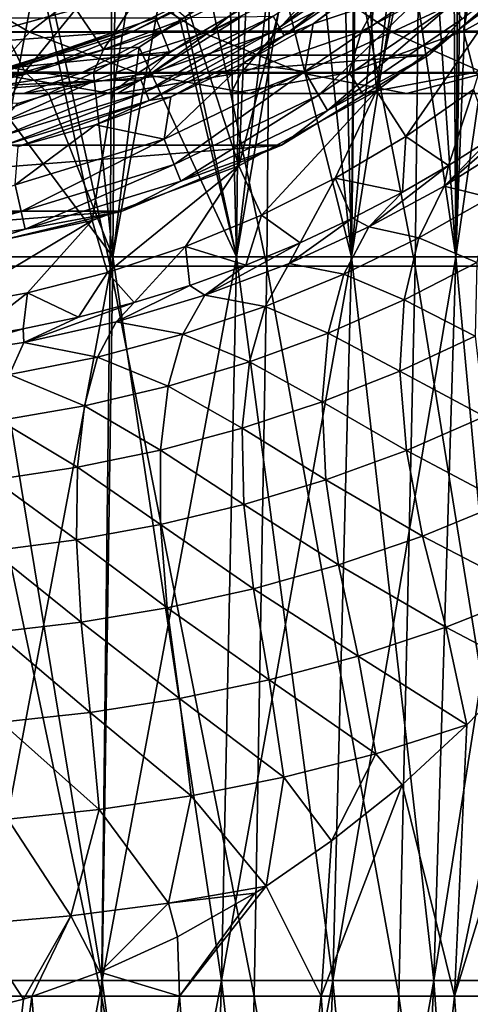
# Model space of a CAD drawing. Header units: metres. Extents: x -62 to 150, y -92 to 92.
# Tile 288 of 656: x 3 to 8, y -22 to -10. Entities that reach past the tile are written whole.
import ezdxf

# ---------------------------------------------------------------- set-up
doc = ezdxf.new("R2010")
doc.units = ezdxf.units.M
doc.layers.add('solid_500615', color=7, linetype='CONTINUOUS')

msp = doc.modelspace()

# ---------------------------------------------------------------- linework, layer by layer
at = {"layer": 'solid_500615'}
for points in [[(7.029237, -10.935655, -33), (7.685661, -5.58396, -33), (8.464969, -4.311583, -33)], [(8.513721, -9.823772, -33), (7.029237, -10.935655, -33), (8.464969, -4.311583, -33)], [(1.979728, -4.365465, 15.037526), (1.954266, -13.0164, 14.844123), (3.875094, -13.0164, 14.462047)], [(3.925582, -4.365465, 14.650472), (1.979728, -4.365465, 15.037526), (3.875094, -13.0164, 14.462047)], [(2.375165, -12.904985, 11.429919), (2.414513, -4.328099, 11.619276), (3.974182, -4.328099, 11.182278)], [(3.909416, -12.904985, 11.000042), (2.375165, -12.904985, 11.429919), (3.974182, -4.328099, 11.182278)], [(3.925582, -4.365465, 14.650472), (3.875094, -13.0164, 14.462047), (5.729618, -13.0164, 13.83252)], [(3.909416, -12.904985, 11.000042), (3.974182, -4.328099, 11.182278), (5.45982, -4.328099, 10.536974)], [(5.370842, -12.904985, 10.365254), (3.909416, -12.904985, 11.000042), (5.45982, -4.328099, 10.536974)], [(5.804268, -4.365465, 14.012744), (3.925582, -4.365465, 14.650472), (5.729618, -13.0164, 13.83252)], [(5.370842, -12.904985, 10.365254), (5.45982, -4.328099, 10.536974), (6.843751, -4.328099, 9.695387)], [(6.73222, -12.904985, 9.537383), (5.370842, -12.904985, 10.365254), (6.843751, -4.328099, 9.695387)], [(5.804268, -4.365465, 14.012744), (5.729618, -13.0164, 13.83252), (7.486106, -13.0164, 12.966316)], [(7.583642, -4.365465, 13.135254), (5.804268, -4.365465, 14.012744), (7.486106, -13.0164, 12.966316)], [(6.73222, -12.904985, 9.537383), (6.843751, -4.328099, 9.695387), (8.100197, -4.328099, 8.673193)], [(7.968189, -12.904985, 8.531847), (6.73222, -12.904985, 9.537383), (8.100197, -4.328099, 8.673193)], [(7.583642, -4.365465, 13.135254), (7.486106, -13.0164, 12.966316), (9.114505, -13.0164, 11.878254)], [(9.233257, -4.365465, 12.033015), (7.583642, -4.365465, 13.135254), (9.114505, -13.0164, 11.878254)], [(7.968189, -12.904985, 8.531847), (8.100197, -4.328099, 8.673193), (9.20575, -4.328099, 7.489434)], [(9.055726, -12.904985, 7.36738), (7.968189, -12.904985, 8.531847), (9.20575, -4.328099, 7.489434)], [(7.029237, -10.935655, -33), (6.716378, -6.718312, -33), (7.685661, -5.58396, -33)], [(8.232767, -5.933137, -8.517517), (7.968189, -12.904985, -8.531847), (9.055726, -12.904985, -7.36738)], [(8.232767, -5.933137, -8.517517), (8.004934, -6.368982, -8.722467), (7.968189, -12.904985, -8.531847)], [(8.004934, -6.368982, -8.722467), (7.926643, -6.508896, -8.790502), (7.968189, -12.904985, -8.531847)], [(7.926643, -6.508896, -8.790502), (7.577429, -7.088422, -9.079824), (7.968189, -12.904985, -8.531847)], [(5.398914, -11.825717, -33), (5.583709, -7.685316, -33), (6.716378, -6.718312, -33)], [(7.029237, -10.935655, -33), (5.398914, -11.825717, -33), (6.716378, -6.718312, -33)], [(7.577429, -7.088422, -9.079824), (7.188189, -7.660273, -9.377085), (7.968189, -12.904985, -8.531847)], [(5.398914, -11.825717, -33), (4.314019, -8.463727, -33), (5.583709, -7.685316, -33)], [(7.188189, -7.660273, -9.377085), (6.73222, -12.904985, -9.537383), (7.968189, -12.904985, -8.531847)], [(7.188189, -7.660273, -9.377085), (6.765408, -8.20432, -9.672761), (6.73222, -12.904985, -9.537383)], [(6.765408, -8.20432, -9.672761), (6.625408, -8.36939, -9.764862), (6.73222, -12.904985, -9.537383)], [(6.625408, -8.36939, -9.764862), (6.301474, -8.728101, -9.967481), (6.73222, -12.904985, -9.537383)], [(3.662042, -12.473087, -33), (2.935662, -9.035037, -33), (4.314019, -8.463727, -33)], [(5.398914, -11.825717, -33), (3.662042, -12.473087, -33), (4.314019, -8.463727, -33)], [(6.301474, -8.728101, -9.967481), (5.805433, -9.222121, -10.250984), (6.73222, -12.904985, -9.537383)], [(1.85152, -12.867187, -33), (1.484739, -9.383017, -33), (2.935662, -9.035037, -33)], [(3.662042, -12.473087, -33), (1.85152, -12.867187, -33), (2.935662, -9.035037, -33)], [(5.881285, -10.186685, -47.876362), (5.804564, -10.053801, -47.968102), (7.238173, -9.076382, -47.968102)], [(7.333843, -9.196348, -47.876362), (5.881285, -10.186685, -47.876362), (7.238173, -9.076382, -47.968102)], [(7.708153, -9.665718, -43.939133), (6.27854, -10.142908, -47.566944), (7.788436, -9.035425, -47.566944)], [(7.403275, -9.283413, -47.736504), (7.788436, -9.035425, -47.566944), (6.27854, -10.142908, -47.566944)], [(-7.641639, -10.516775, -33), (7.641639, -10.516775, -33), (9.192809, -9.191846, -33)], [(0.853143, -9.210565, -33), (-7.641639, -10.516775, -33), (9.192809, -9.191846, -33)], [(5.936965, -10.283126, -47.736504), (5.881285, -10.186685, -47.876362), (7.333843, -9.196348, -47.876362)], [(7.403275, -9.283413, -47.736504), (5.936965, -10.283126, -47.736504), (7.333843, -9.196348, -47.876362)], [(8.042414, -10.084867, -36.644981), (9.192809, -9.191846, -33), (7.641639, -10.516775, -33)], [(5.805433, -9.222121, -10.250984), (5.294379, -9.666995, -10.511724), (5.370842, -12.904985, -10.365254)], [(5.805433, -9.222121, -10.250984), (5.370842, -12.904985, -10.365254), (6.73222, -12.904985, -9.537383)], [(7.403275, -9.283413, -47.736504), (6.27854, -10.142908, -47.566944), (5.936965, -10.283126, -47.736504)], [(-5.495594, -9.526605, -35), (-4.017183, -10.238569, -35), (5.501223, -9.526605, -35)], [(-4.017183, -10.238569, -35), (4.022812, -10.238569, -35), (5.501223, -9.526605, -35)], [(1.718284, -9.531213, -75.424759), (2.923958, -10.243814, -74.560532), (1.129573, -10.243814, -71.806664)], [(1.718284, -9.531213, -75.424759), (3.831373, -9.531213, -78.112122), (2.923958, -10.243814, -74.560532)], [(3.831373, -9.531213, -78.112122), (4.95561, -10.243814, -77.144325), (2.923958, -10.243814, -74.560532)], [(3.831373, -9.531213, -78.112122), (6.174571, -9.531213, -80.601395), (4.95561, -10.243814, -77.144325)], [(5.521331, -9.515565, -53), (5.501223, -9.526605, -35), (4.022812, -10.238569, -35)], [(4.039941, -10.23238, -53), (5.521331, -9.515565, -53), (4.022812, -10.238569, -35)], [(4.154174, -10.23238, -55.569813), (5.521331, -9.515565, -53), (4.039941, -10.23238, -53)], [(4.154174, -10.23238, -55.569813), (5.62972, -9.515565, -55.438374), (5.521331, -9.515565, -53)], [(4.154174, -10.23238, -55.569813), (4.495969, -10.23238, -58.119354), (5.62972, -9.515565, -55.438374)], [(4.495969, -10.23238, -58.119354), (5.954033, -9.515565, -57.85751), (5.62972, -9.515565, -55.438374)], [(4.495969, -10.23238, -58.119354), (5.062632, -10.23238, -60.628513), (5.954033, -9.515565, -57.85751)], [(6.174571, -9.531213, -80.601395), (7.208504, -10.243814, -79.537659), (4.95561, -10.243814, -77.144325)], [(5.062632, -10.23238, -60.628513), (6.491713, -9.515565, -60.238331), (5.954033, -9.515565, -57.85751)], [(5.062632, -10.23238, -60.628513), (5.849691, -10.23238, -63.077496), (6.491713, -9.515565, -60.238331)], [(5.849691, -10.23238, -63.077496), (7.238516, -9.515565, -62.562054), (6.491713, -9.515565, -60.238331)], [(5.849691, -10.23238, -63.077496), (6.85094, -10.23238, -65.446983), (7.238516, -9.515565, -62.562054)], [(6.174571, -9.531213, -80.601395), (8.729394, -9.531213, -82.87294), (7.208504, -10.243814, -79.537659)], [(6.85094, -10.23238, -65.446983), (8.188552, -9.515565, -64.810349), (7.238516, -9.515565, -62.562054)], [(6.85094, -10.23238, -65.446983), (8.058478, -10.23238, -67.718292), (8.188552, -9.515565, -64.810349)], [(8.729394, -9.531213, -82.87294), (9.664867, -10.243814, -81.721664), (7.208504, -10.243814, -79.537659)], [(8.058478, -10.23238, -67.718292), (9.334329, -9.515565, -66.965485), (8.188552, -9.515565, -64.810349)], [(8.058478, -10.23238, -67.718292), (9.462783, -10.23238, -69.873497), (9.334329, -9.515565, -66.965485)], [(2.617814, -10.202133, -11.618444), (3.469007, -9.97052, -11.355367), (2.67287, -9.664084, -11.855499)], [(3.799451, -10.44737, -11.124557), (4.300339, -9.67158, -11.03021), (3.469007, -9.97052, -11.355367)], [(3.799451, -10.44737, -11.124557), (4.70649, -10.104527, -10.775408), (4.300339, -9.67158, -11.03021)], [(4.300339, -9.67158, -11.03021), (4.70649, -10.104527, -10.775408), (4.762663, -10.065687, -10.751819)], [(5.294379, -9.666995, -10.511724), (4.762663, -10.065687, -10.751819), (5.370842, -12.904985, -10.365254)], [(7.708153, -9.665718, -43.939133), (6.181459, -10.7066, -43.939133), (6.27854, -10.142908, -47.566944)], [(6.343279, -10.986881, -40.296143), (6.181459, -10.7066, -43.939133), (7.708153, -9.665718, -43.939133)], [(6.343279, -10.986881, -40.296143), (7.708153, -9.665718, -43.939133), (7.909939, -9.91875, -40.296143)], [(7.375792, -11.476956, -30.20178), (7.029237, -10.935655, -33), (8.513721, -9.823772, -33)], [(7.375792, -11.476956, -30.20178), (8.513721, -9.823772, -33), (8.175756, -10.921532, -30.20178)], [(2.868006, -10.712522, -11.407866), (3.469007, -9.97052, -11.355367), (2.617814, -10.202133, -11.618444)], [(2.868006, -10.712522, -11.407866), (3.799451, -10.44737, -11.124557), (3.469007, -9.97052, -11.355367)], [(6.343279, -10.986881, -40.296143), (7.909939, -9.91875, -40.296143), (6.449515, -11.170887, -36.644981)], [(7.909939, -9.91875, -40.296143), (8.042414, -10.084867, -36.644981), (6.449515, -11.170887, -36.644981)], [(4.41865, -10.073506, -35), (2.70034, -10.663403, -35), (-4.41865, -10.073506, -35)], [(4.41865, -10.073506, -35), (2.70057, -10.663191, -48), (2.70034, -10.663403, -35)], [(4.577696, -10.476713, -48), (2.70057, -10.663191, -48), (4.418994, -10.073207, -48)], [(4.41865, -10.073506, -35), (4.418994, -10.073207, -48), (2.70057, -10.663191, -48)], [(3.799451, -10.44737, -11.124557), (4.218966, -10.418558, -10.966427), (4.70649, -10.104527, -10.775408)], [(4.70649, -10.104527, -10.775408), (4.218966, -10.418558, -10.966427), (5.370842, -12.904985, -10.365254)], [(5.804564, -10.053801, -47.968102), (4.241291, -10.806633, -47.968102), (5.428008, -10.062597, -48)], [(4.297349, -10.949469, -47.876362), (4.241291, -10.806633, -47.968102), (5.804564, -10.053801, -47.968102)], [(4.241291, -10.806633, -47.968102), (4.577696, -10.476713, -48), (5.428008, -10.062597, -48)], [(5.881285, -10.186685, -47.876362), (4.297349, -10.949469, -47.876362), (5.804564, -10.053801, -47.968102)], [(5.428008, -10.062597, -48), (4.577696, -10.476713, -48), (4.418994, -10.073207, -48)], [(4.762663, -10.065687, -10.751819), (4.70649, -10.104527, -10.775408), (5.370842, -12.904985, -10.365254)], [(6.181459, -10.7066, -43.939133), (5.453839, -10.60916, -47.566944), (6.27854, -10.142908, -47.566944)], [(5.936965, -10.283126, -47.736504), (6.27854, -10.142908, -47.566944), (5.453839, -10.60916, -47.566944)], [(6.449515, -11.170887, -36.644981), (8.042414, -10.084867, -36.644981), (7.641639, -10.516775, -33)], [(-4.017183, -10.238569, -35), (-2.444916, -10.724207, -35), (4.022812, -10.238569, -35)], [(-2.444916, -10.724207, -35), (2.450545, -10.724207, -35), (4.022812, -10.238569, -35)], [(1.129573, -10.243814, -71.806664), (2.923958, -10.243814, -74.560532), (2.484437, -10.727129, -71.007233)], [(1.920211, -10.900369, -11.616845), (2.868006, -10.712522, -11.407866), (2.617814, -10.202133, -11.618444)], [(4.039941, -10.23238, -53), (4.022812, -10.238569, -35), (2.450545, -10.724207, -35)], [(2.468189, -10.720164, -53), (4.039941, -10.23238, -53), (2.450545, -10.724207, -35)], [(2.588621, -10.720164, -55.70927), (4.039941, -10.23238, -53), (2.468189, -10.720164, -53)], [(2.923958, -10.243814, -74.560532), (4.202546, -10.727129, -73.644035), (2.484437, -10.727129, -71.007233)], [(2.588621, -10.720164, -55.70927), (4.154174, -10.23238, -55.569813), (4.039941, -10.23238, -53)], [(2.588621, -10.720164, -55.70927), (2.948964, -10.720164, -58.397171), (4.154174, -10.23238, -55.569813)], [(2.923958, -10.243814, -74.560532), (4.95561, -10.243814, -77.144325), (4.202546, -10.727129, -73.644035)], [(2.948964, -10.720164, -58.397171), (4.495969, -10.23238, -58.119354), (4.154174, -10.23238, -55.569813)], [(2.948964, -10.720164, -58.397171), (3.546379, -10.720164, -61.042496), (4.495969, -10.23238, -58.119354)], [(3.546379, -10.720164, -61.042496), (5.062632, -10.23238, -60.628513), (4.495969, -10.23238, -58.119354)], [(3.546379, -10.720164, -61.042496), (4.37615, -10.720164, -63.624378), (5.062632, -10.23238, -60.628513)], [(4.95561, -10.243814, -77.144325), (6.147837, -10.727129, -76.117996), (4.202546, -10.727129, -73.644035)], [(4.338034, -11.05313, -47.736504), (4.297349, -10.949469, -47.876362), (5.881285, -10.186685, -47.876362)], [(5.936965, -10.283126, -47.736504), (4.338034, -11.05313, -47.736504), (5.881285, -10.186685, -47.876362)], [(4.37615, -10.720164, -63.624378), (5.849691, -10.23238, -63.077496), (5.062632, -10.23238, -60.628513)], [(4.37615, -10.720164, -63.624378), (5.431734, -10.720164, -66.122459), (5.849691, -10.23238, -63.077496)], [(4.95561, -10.243814, -77.144325), (7.208504, -10.243814, -79.537659), (6.147837, -10.727129, -76.117996)], [(5.431734, -10.720164, -66.122459), (6.85094, -10.23238, -65.446983), (5.849691, -10.23238, -63.077496)], [(5.431734, -10.720164, -66.122459), (6.704803, -10.720164, -68.517021), (6.85094, -10.23238, -65.446983)], [(7.208504, -10.243814, -79.537659), (8.304965, -10.727129, -78.409599), (6.147837, -10.727129, -76.117996)], [(6.704803, -10.720164, -68.517021), (8.058478, -10.23238, -67.718292), (6.85094, -10.23238, -65.446983)], [(6.704803, -10.720164, -68.517021), (8.185317, -10.720164, -70.789185), (8.058478, -10.23238, -67.718292)], [(7.208504, -10.243814, -79.537659), (9.664867, -10.243814, -81.721664), (8.304965, -10.727129, -78.409599)], [(8.185317, -10.720164, -70.789185), (9.462783, -10.23238, -69.873497), (8.058478, -10.23238, -67.718292)], [(5.936965, -10.283126, -47.736504), (4.593232, -11.009127, -47.566944), (4.338034, -11.05313, -47.736504)], [(5.936965, -10.283126, -47.736504), (5.453839, -10.60916, -47.566944), (4.593232, -11.009127, -47.566944)], [(4.577696, -10.476713, -48), (3.691979, -10.820781, -48), (2.70057, -10.663191, -48)], [(2.868006, -10.712522, -11.407866), (3.67976, -10.720847, -11.150118), (3.799451, -10.44737, -11.124557)], [(4.218966, -10.418558, -10.966427), (3.67976, -10.720847, -11.150118), (3.909416, -12.904985, -11.000042)], [(3.799451, -10.44737, -11.124557), (3.67976, -10.720847, -11.150118), (4.218966, -10.418558, -10.966427)], [(4.241291, -10.806633, -47.968102), (3.691979, -10.820781, -48), (4.577696, -10.476713, -48)], [(4.218966, -10.418558, -10.966427), (3.909416, -12.904985, -11.000042), (5.370842, -12.904985, -10.365254)], [(-7.641639, -10.516775, -33), (-5.902261, -11.582747, -33), (7.641639, -10.516775, -33)], [(-5.902261, -11.582747, -33), (5.902261, -11.582747, -33), (7.641639, -10.516775, -33)], [(4.516681, -11.508315, -43.939133), (4.593232, -11.009127, -47.566944), (5.453839, -10.60916, -47.566944)], [(6.181459, -10.7066, -43.939133), (4.516681, -11.508315, -43.939133), (5.453839, -10.60916, -47.566944)], [(6.449515, -11.170887, -36.644981), (7.641639, -10.516775, -33), (5.902261, -11.582747, -33)], [(3.691979, -10.820781, -48), (0.908453, -10.962267, -48), (2.70057, -10.663191, -48)], [(1.347646, -10.967999, -58.684738), (2.948964, -10.720164, -58.397171), (2.588621, -10.720164, -55.70927)], [(1.347646, -10.967999, -58.684738), (1.976892, -10.967999, -61.471012), (2.948964, -10.720164, -58.397171)], [(1.920211, -10.900369, -11.616845), (2.613672, -11.174446, -11.433698), (2.868006, -10.712522, -11.407866)], [(1.976892, -10.967999, -61.471012), (3.546379, -10.720164, -61.042496), (2.948964, -10.720164, -58.397171)], [(1.976892, -10.967999, -61.471012), (2.850875, -10.967999, -64.19046), (3.546379, -10.720164, -61.042496)], [(2.484437, -10.727129, -71.007233), (3.886239, -10.970339, -70.180099), (2.476725, -10.970339, -67.528893)], [(2.484437, -10.727129, -71.007233), (4.202546, -10.727129, -73.644035), (3.886239, -10.970339, -70.180099)], [(2.868006, -10.712522, -11.407866), (2.613672, -11.174446, -11.433698), (3.14556, -10.970389, -11.305084)], [(2.850875, -10.967999, -64.19046), (4.37615, -10.720164, -63.624378), (3.546379, -10.720164, -61.042496)], [(2.850875, -10.967999, -64.19046), (3.962702, -10.967999, -66.82164), (4.37615, -10.720164, -63.624378)], [(2.868006, -10.712522, -11.407866), (3.14556, -10.970389, -11.305084), (3.67976, -10.720847, -11.150118)], [(3.67976, -10.720847, -11.150118), (3.14556, -10.970389, -11.305084), (3.909416, -12.904985, -11.000042)], [(4.202546, -10.727129, -73.644035), (5.52543, -10.970339, -72.695793), (3.886239, -10.970339, -70.180099)], [(3.962702, -10.967999, -66.82164), (5.431734, -10.720164, -66.122459), (4.37615, -10.720164, -63.624378)], [(3.962702, -10.967999, -66.82164), (5.303603, -10.967999, -69.343796), (5.431734, -10.720164, -66.122459)], [(4.202546, -10.727129, -73.644035), (6.147837, -10.727129, -76.117996), (5.52543, -10.970339, -72.695793)], [(4.63492, -11.809584, -40.296143), (4.516681, -11.508315, -43.939133), (6.181459, -10.7066, -43.939133)], [(4.63492, -11.809584, -40.296143), (6.181459, -10.7066, -43.939133), (6.343279, -10.986881, -40.296143)], [(5.303603, -10.967999, -69.343796), (6.704803, -10.720164, -68.517021), (5.431734, -10.720164, -66.122459)], [(5.303603, -10.967999, -69.343796), (6.863, -10.967999, -71.737022), (6.704803, -10.720164, -68.517021)], [(6.147837, -10.727129, -76.117996), (7.381368, -10.970339, -75.056122), (5.52543, -10.970339, -72.695793)], [(6.147837, -10.727129, -76.117996), (8.304965, -10.727129, -78.409599), (7.381368, -10.970339, -75.056122)], [(6.863, -10.967999, -71.737022), (8.185317, -10.720164, -70.789185), (6.704803, -10.720164, -68.517021)], [(6.863, -10.967999, -71.737022), (8.628592, -10.967999, -73.982452), (8.185317, -10.720164, -70.789185)], [(8.304965, -10.727129, -78.409599), (9.439412, -10.970339, -77.242462), (7.381368, -10.970339, -75.056122)], [(3.691979, -10.820781, -48), (2.78476, -11.088981, -48), (0.908453, -10.962267, -48)], [(4.241291, -10.806633, -47.968102), (2.583274, -11.318064, -47.968102), (3.691979, -10.820781, -48)], [(2.617418, -11.467658, -47.876362), (2.583274, -11.318064, -47.968102), (4.241291, -10.806633, -47.968102)], [(2.583274, -11.318064, -47.968102), (2.78476, -11.088981, -48), (3.691979, -10.820781, -48)], [(4.297349, -10.949469, -47.876362), (2.617418, -11.467658, -47.876362), (4.241291, -10.806633, -47.968102)], [(2.642198, -11.576226, -47.736504), (2.617418, -11.467658, -47.876362), (4.297349, -10.949469, -47.876362)], [(4.338034, -11.05313, -47.736504), (2.642198, -11.576226, -47.736504), (4.297349, -10.949469, -47.876362)], [(5.667376, -12.409822, -30.20178), (5.398914, -11.825717, -33), (7.029237, -10.935655, -33)], [(5.667376, -12.409822, -30.20178), (7.029237, -10.935655, -33), (6.538242, -11.973897, -30.20178)], [(6.538242, -11.973897, -30.20178), (7.029237, -10.935655, -33), (7.375792, -11.476956, -30.20178)], [(7.375792, -11.476956, -30.20178), (8.175756, -10.921532, -30.20178), (7.880147, -11.82256, -19.174484)], [(8.175756, -10.921532, -30.20178), (8.378592, -11.506713, -18.670055), (7.880147, -11.82256, -19.174484)], [(1.308005, -10.970339, -64.763077), (2.850875, -10.967999, -64.19046), (1.976892, -10.967999, -61.471012)], [(1.308005, -10.970339, -64.763077), (2.476725, -10.970339, -67.528893), (2.850875, -10.967999, -64.19046)], [(2.476725, -10.970339, -67.528893), (3.962702, -10.967999, -66.82164), (2.850875, -10.967999, -64.19046)], [(2.476725, -10.970339, -67.528893), (3.886239, -10.970339, -70.180099), (3.962702, -10.967999, -66.82164)], [(3.14556, -10.970389, -11.305084), (2.613672, -11.174446, -11.433698), (3.909416, -12.904985, -11.000042)], [(4.338034, -11.05313, -47.736504), (2.789747, -11.598102, -47.566944), (2.642198, -11.576226, -47.736504)], [(4.338034, -11.05313, -47.736504), (3.70221, -11.339854, -47.566944), (2.789747, -11.598102, -47.566944)], [(4.516681, -11.508315, -43.939133), (3.70221, -11.339854, -47.566944), (4.593232, -11.009127, -47.566944)], [(4.338034, -11.05313, -47.736504), (4.593232, -11.009127, -47.566944), (3.70221, -11.339854, -47.566944)], [(3.886239, -10.970339, -70.180099), (5.303603, -10.967999, -69.343796), (3.962702, -10.967999, -66.82164)], [(3.886239, -10.970339, -70.180099), (5.52543, -10.970339, -72.695793), (5.303603, -10.967999, -69.343796)], [(4.63492, -11.809584, -40.296143), (6.343279, -10.986881, -40.296143), (4.712544, -12.007368, -36.644981)], [(6.343279, -10.986881, -40.296143), (6.449515, -11.170887, -36.644981), (4.712544, -12.007368, -36.644981)], [(5.52543, -10.970339, -72.695793), (6.863, -10.967999, -71.737022), (5.303603, -10.967999, -69.343796)], [(5.52543, -10.970339, -72.695793), (7.381368, -10.970339, -75.056122), (6.863, -10.967999, -71.737022)], [(7.381368, -10.970339, -75.056122), (8.628592, -10.967999, -73.982452), (6.863, -10.967999, -71.737022)], [(7.381368, -10.970339, -75.056122), (9.439412, -10.970339, -77.242462), (8.628592, -10.967999, -73.982452)], [(2.613672, -11.174446, -11.433698), (2.375165, -12.904985, -11.429919), (3.909416, -12.904985, -11.000042)], [(4.712544, -12.007368, -36.644981), (6.449515, -11.170887, -36.644981), (5.902261, -11.582747, -33)], [(7.82792, -12.067605, -17.741436), (8.378592, -11.506713, -18.670055), (8.83938, -11.189564, -18.166468)], [(8.661776, -11.543392, -16.848003), (7.82792, -12.067605, -17.741436), (8.83938, -11.189564, -18.166468)], [(2.751008, -12.052954, -43.939133), (2.789747, -11.598102, -47.566944), (3.70221, -11.339854, -47.566944)], [(4.516681, -11.508315, -43.939133), (2.751008, -12.052954, -43.939133), (3.70221, -11.339854, -47.566944)], [(2.823025, -12.368479, -40.296143), (2.751008, -12.052954, -43.939133), (4.516681, -11.508315, -43.939133)], [(2.823025, -12.368479, -40.296143), (4.516681, -11.508315, -43.939133), (4.63492, -11.809584, -40.296143)], [(6.538242, -11.973897, -30.20178), (7.375792, -11.476956, -30.20178), (7.336726, -12.137458, -19.671997)], [(7.375792, -11.476956, -30.20178), (7.880147, -11.82256, -19.174484), (7.336726, -12.137458, -19.671997)], [(7.82792, -12.067605, -17.741436), (7.880147, -11.82256, -19.174484), (8.378592, -11.506713, -18.670055)], [(8.371577, -12.201034, -15.82145), (7.82792, -12.067605, -17.741436), (8.661776, -11.543392, -16.848003)], [(-5.902261, -11.582747, -33), (-4.017509, -12.363493, -33), (5.902261, -11.582747, -33)], [(-4.017509, -12.363493, -33), (4.017509, -12.363493, -33), (5.902261, -11.582747, -33)], [(4.712544, -12.007368, -36.644981), (5.902261, -11.582747, -33), (4.017509, -12.363493, -33)], [(2.823025, -12.368479, -40.296143), (4.63492, -11.809584, -40.296143), (2.870304, -12.575624, -36.644981)], [(4.63492, -11.809584, -40.296143), (4.712544, -12.007368, -36.644981), (2.870304, -12.575624, -36.644981)], [(3.843588, -13.090059, -30.20178), (3.662042, -12.473087, -33), (5.398914, -11.825717, -33)], [(3.843588, -13.090059, -30.20178), (5.398914, -11.825717, -33), (4.76763, -12.782509, -30.20178)], [(4.76763, -12.782509, -30.20178), (5.398914, -11.825717, -33), (5.667376, -12.409822, -30.20178)], [(6.938779, -12.549044, -18.570963), (7.336726, -12.137458, -19.671997), (7.880147, -11.82256, -19.174484)], [(7.82792, -12.067605, -17.741436), (6.938779, -12.549044, -18.570963), (7.880147, -11.82256, -19.174484)], [(2.870304, -12.575624, -36.644981), (4.712544, -12.007368, -36.644981), (4.017509, -12.363493, -33)], [(5.667376, -12.409822, -30.20178), (6.538242, -11.973897, -30.20178), (6.126191, -12.736674, -20.631021)], [(6.538242, -11.973897, -30.20178), (6.745119, -12.447037, -20.167553), (6.126191, -12.736674, -20.631021)], [(6.538242, -11.973897, -30.20178), (7.336726, -12.137458, -19.671997), (6.745119, -12.447037, -20.167553)], [(0.948068, -12.651083, -40.296143), (2.751008, -12.052954, -43.939133), (2.823025, -12.368479, -40.296143)], [(7.529448, -12.678143, -16.687637), (6.938779, -12.549044, -18.570963), (7.82792, -12.067605, -17.741436)], [(8.371577, -12.201034, -15.82145), (7.529448, -12.678143, -16.687637), (7.82792, -12.067605, -17.741436)], [(6.938779, -12.549044, -18.570963), (6.745119, -12.447037, -20.167553), (7.336726, -12.137458, -19.671997)], [(8.214717, -12.973006, -14.845472), (7.529448, -12.678143, -16.687637), (8.371577, -12.201034, -15.82145)], [(-4.017509, -12.363493, -33), (-2.033803, -12.839773, -33), (4.017509, -12.363493, -33)], [(-2.033803, -12.839773, -33), (2.033803, -12.839773, -33), (4.017509, -12.363493, -33)], [(2.870304, -12.575624, -36.644981), (4.017509, -12.363493, -33), (2.033803, -12.839773, -33)], [(0.948068, -12.651083, -40.296143), (2.823025, -12.368479, -40.296143), (0.963946, -12.862961, -36.644981)], [(2.823025, -12.368479, -40.296143), (2.870304, -12.575624, -36.644981), (0.963946, -12.862961, -36.644981)], [(1.941556, -13.503821, -30.20178), (1.85152, -12.867187, -33), (3.662042, -12.473087, -33)], [(1.941556, -13.503821, -30.20178), (3.662042, -12.473087, -33), (2.899961, -13.330906, -30.20178)], [(2.899961, -13.330906, -30.20178), (3.662042, -12.473087, -33), (3.843588, -13.090059, -30.20178)], [(4.76763, -12.782509, -30.20178), (5.667376, -12.409822, -30.20178), (5.482451, -13.003119, -21.055479)], [(5.667376, -12.409822, -30.20178), (6.126191, -12.736674, -20.631021), (5.482451, -13.003119, -21.055479)], [(5.994308, -12.981759, -19.32482), (6.126191, -12.736674, -20.631021), (6.745119, -12.447037, -20.167553)], [(6.938779, -12.549044, -18.570963), (5.994308, -12.981759, -19.32482), (6.745119, -12.447037, -20.167553)], [(0.963946, -12.862961, -36.644981), (2.870304, -12.575624, -36.644981), (2.033803, -12.839773, -33)], [(6.641781, -13.110325, -17.488853), (5.994308, -12.981759, -19.32482), (6.938779, -12.549044, -18.570963)], [(7.529448, -12.678143, -16.687637), (6.641781, -13.110325, -17.488853), (6.938779, -12.549044, -18.570963)], [(7.354159, -13.413469, -15.686093), (6.641781, -13.110325, -17.488853), (7.529448, -12.678143, -16.687637)], [(8.214717, -12.973006, -14.845472), (7.354159, -13.413469, -15.686093), (7.529448, -12.678143, -16.687637)], [(3.843588, -13.090059, -30.20178), (4.76763, -12.782509, -30.20178), (4.161663, -13.445829, -21.767218)], [(4.76763, -12.782509, -30.20178), (4.821174, -13.241595, -21.439148), (4.161663, -13.445829, -21.767218)], [(4.76763, -12.782509, -30.20178), (5.482451, -13.003119, -21.055479), (4.821174, -13.241595, -21.439148)], [(4.996234, -13.358994, -19.989201), (5.482451, -13.003119, -21.055479), (6.126191, -12.736674, -20.631021)], [(5.994308, -12.981759, -19.32482), (4.996234, -13.358994, -19.989201), (6.126191, -12.736674, -20.631021)], [(2.296663, -21.47537, 11.052147), (2.375165, -12.904985, 11.429919), (3.909416, -12.904985, 11.000042)], [(3.780205, -21.47537, 10.636478), (2.296663, -21.47537, 11.052147), (3.909416, -12.904985, 11.000042)], [(2.375165, -12.904985, -11.429919), (2.296663, -21.47537, -11.052147), (3.780205, -21.47537, -10.636478)], [(3.909416, -12.904985, -11.000042), (2.375165, -12.904985, -11.429919), (3.780205, -21.47537, -10.636478)], [(3.780205, -21.47537, 10.636478), (3.909416, -12.904985, 11.000042), (5.370842, -12.904985, 10.365254)], [(5.19333, -21.47537, 10.022672), (3.780205, -21.47537, 10.636478), (5.370842, -12.904985, 10.365254)], [(3.909416, -12.904985, -11.000042), (3.780205, -21.47537, -10.636478), (5.19333, -21.47537, -10.022672)], [(5.370842, -12.904985, -10.365254), (3.909416, -12.904985, -11.000042), (5.19333, -21.47537, -10.022672)], [(5.19333, -21.47537, 10.022672), (5.370842, -12.904985, 10.365254), (6.73222, -12.904985, 9.537383)], [(6.509712, -21.47537, 9.222161), (5.19333, -21.47537, 10.022672), (6.73222, -12.904985, 9.537383)], [(5.370842, -12.904985, -10.365254), (5.19333, -21.47537, -10.022672), (6.509712, -21.47537, -9.222161)], [(6.73222, -12.904985, -9.537383), (5.370842, -12.904985, -10.365254), (6.509712, -21.47537, -9.222161)], [(6.509712, -21.47537, 9.222161), (6.73222, -12.904985, 9.537383), (7.968189, -12.904985, 8.531847)], [(7.704831, -21.47537, 8.24986), (6.509712, -21.47537, 9.222161), (7.968189, -12.904985, 8.531847)], [(6.73222, -12.904985, -9.537383), (6.509712, -21.47537, -9.222161), (7.704831, -21.47537, -8.24986)], [(7.968189, -12.904985, -8.531847), (6.73222, -12.904985, -9.537383), (7.704831, -21.47537, -8.24986)], [(7.704831, -21.47537, 8.24986), (7.968189, -12.904985, 8.531847), (9.055726, -12.904985, 7.36738)], [(8.756424, -21.47537, 7.123879), (7.704831, -21.47537, 8.24986), (9.055726, -12.904985, 7.36738)], [(7.968189, -12.904985, -8.531847), (7.704831, -21.47537, -8.24986), (8.756424, -21.47537, -7.123879)], [(9.055726, -12.904985, -7.36738), (7.968189, -12.904985, -8.531847), (8.756424, -21.47537, -7.123879)], [(1.954266, -13.0164, 14.844123), (1.903468, -21.660778, 14.458279), (3.774368, -21.660778, 14.086134)], [(3.875094, -13.0164, 14.462047), (1.954266, -13.0164, 14.844123), (3.774368, -21.660778, 14.086134)], [(3.875094, -13.0164, 14.462047), (3.774368, -21.660778, 14.086134), (5.580687, -21.660778, 13.472971)], [(5.729618, -13.0164, 13.83252), (3.875094, -13.0164, 14.462047), (5.580687, -21.660778, 13.472971)], [(4.996234, -13.358994, -19.989201), (4.821174, -13.241595, -21.439148), (5.482451, -13.003119, -21.055479)], [(5.710027, -13.493024, -18.214018), (4.996234, -13.358994, -19.989201), (5.994308, -12.981759, -19.32482)], [(5.729618, -13.0164, 13.83252), (5.580687, -21.660778, 13.472971), (7.291519, -21.660778, 12.629282)], [(6.641781, -13.110325, -17.488853), (5.710027, -13.493024, -18.214018), (5.994308, -12.981759, -19.32482)], [(7.486106, -13.0164, 12.966316), (5.729618, -13.0164, 13.83252), (7.291519, -21.660778, 12.629282)], [(7.486106, -13.0164, 12.966316), (7.291519, -21.660778, 12.629282), (8.877591, -21.660778, 11.569503)], [(8.193842, -13.84389, -13.941859), (7.354159, -13.413469, -15.686093), (8.214717, -12.973006, -14.845472)], [(9.114505, -13.0164, 11.878254), (7.486106, -13.0164, 12.966316), (8.877591, -21.660778, 11.569503)], [(2.899961, -13.330906, -30.20178), (3.843588, -13.090059, -30.20178), (3.500876, -13.618206, -22.043182)], [(3.843588, -13.090059, -30.20178), (4.161663, -13.445829, -21.767218), (3.500876, -13.618206, -22.043182)], [(6.456374, -13.806445, -16.460724), (5.710027, -13.493024, -18.214018), (6.641781, -13.110325, -17.488853)], [(7.354159, -13.413469, -15.686093), (6.456374, -13.806445, -16.460724), (6.641781, -13.110325, -17.488853)], [(3.947856, -13.673425, -20.548784), (4.161663, -13.445829, -21.767218), (4.821174, -13.241595, -21.439148)], [(4.996234, -13.358994, -19.989201), (3.947856, -13.673425, -20.548784), (4.821174, -13.241595, -21.439148)], [(1.941556, -13.503821, -30.20178), (2.899961, -13.330906, -30.20178), (2.207512, -13.865868, -22.443134)], [(2.899961, -13.330906, -30.20178), (2.847732, -13.757779, -22.269079), (2.207512, -13.865868, -22.443134)], [(2.899961, -13.330906, -30.20178), (3.500876, -13.618206, -22.043182), (2.847732, -13.757779, -22.269079)], [(4.737166, -13.82148, -18.85037), (3.947856, -13.673425, -20.548784), (4.996234, -13.358994, -19.989201)], [(5.710027, -13.493024, -18.214018), (4.737166, -13.82148, -18.85037), (4.996234, -13.358994, -19.989201)], [(7.305044, -14.258807, -14.759003), (6.456374, -13.806445, -16.460724), (7.354159, -13.413469, -15.686093)], [(8.193842, -13.84389, -13.941859), (7.305044, -14.258807, -14.759003), (7.354159, -13.413469, -15.686093)], [(2.855629, -13.917796, -20.987656), (3.500876, -13.618206, -22.043182), (4.161663, -13.445829, -21.767218)], [(3.947856, -13.673425, -20.548784), (2.855629, -13.917796, -20.987656), (4.161663, -13.445829, -21.767218)], [(5.524196, -14.148589, -17.158932), (4.737166, -13.82148, -18.85037), (5.710027, -13.493024, -18.214018)], [(6.456374, -13.806445, -16.460724), (5.524196, -14.148589, -17.158932), (5.710027, -13.493024, -18.214018)], [(2.855629, -13.917796, -20.987656), (2.847732, -13.757779, -22.269079), (3.500876, -13.618206, -22.043182)], [(1.728457, -14.085165, -21.290535), (2.207512, -13.865868, -22.443134), (2.847732, -13.757779, -22.269079)], [(2.855629, -13.917796, -20.987656), (1.728457, -14.085165, -21.290535), (2.847732, -13.757779, -22.269079)], [(3.72726, -14.090932, -19.384041), (2.855629, -13.917796, -20.987656), (3.947856, -13.673425, -20.548784)], [(4.737166, -13.82148, -18.85037), (3.72726, -14.090932, -19.384041), (3.947856, -13.673425, -20.548784)], [(4.561792, -14.4369, -17.768946), (3.72726, -14.090932, -19.384041), (4.737166, -13.82148, -18.85037)], [(5.524196, -14.148589, -17.158932), (4.561792, -14.4369, -17.768946), (4.737166, -13.82148, -18.85037)], [(6.385734, -14.623312, -15.509208), (5.524196, -14.148589, -17.158932), (6.456374, -13.806445, -16.460724)], [(7.305044, -14.258807, -14.759003), (6.385734, -14.623312, -15.509208), (6.456374, -13.806445, -16.460724)], [(8.307532, -14.796508, -13.13196), (7.305044, -14.258807, -14.759003), (8.193842, -13.84389, -13.941859)], [(2.686397, -14.297277, -19.800859), (1.728457, -14.085165, -21.290535), (2.855629, -13.917796, -20.987656)], [(3.72726, -14.090932, -19.384041), (2.686397, -14.297277, -19.800859), (2.855629, -13.917796, -20.987656)], [(3.573972, -14.668895, -18.278263), (2.686397, -14.297277, -19.800859), (3.72726, -14.090932, -19.384041)], [(4.561792, -14.4369, -17.768946), (3.573972, -14.668895, -18.278263), (3.72726, -14.090932, -19.384041)], [(5.440006, -14.935064, -16.182632), (4.561792, -14.4369, -17.768946), (5.524196, -14.148589, -17.158932)], [(6.385734, -14.623312, -15.509208), (5.440006, -14.935064, -16.182632), (5.524196, -14.148589, -17.158932)], [(3.573972, -14.668895, -18.278263), (2.566563, -14.843296, -18.674362), (2.686397, -14.297277, -19.800859)], [(7.381357, -15.197279, -13.92788), (6.385734, -14.623312, -15.509208), (7.305044, -14.258807, -14.759003)], [(8.307532, -14.796508, -13.13196), (7.381357, -15.197279, -13.92788), (7.305044, -14.258807, -14.759003)], [(4.473123, -15.192558, -16.768429), (3.573972, -14.668895, -18.278263), (4.561792, -14.4369, -17.768946)], [(5.440006, -14.935064, -16.182632), (4.473123, -15.192558, -16.768429), (4.561792, -14.4369, -17.768946)], [(3.490625, -15.395259, -17.25535), (2.566563, -14.843296, -18.674362), (3.573972, -14.668895, -18.278263)], [(4.473123, -15.192558, -16.768429), (3.490625, -15.395259, -17.25535), (3.573972, -14.668895, -18.278263)], [(6.429683, -15.544418, -14.656011), (5.440006, -14.935064, -16.182632), (6.385734, -14.623312, -15.509208)], [(7.381357, -15.197279, -13.92788), (6.429683, -15.544418, -14.656011), (6.385734, -14.623312, -15.509208)], [(8.544763, -15.81462, -12.440456), (7.381357, -15.197279, -13.92788), (8.307532, -14.796508, -13.13196)], [(3.490625, -15.395259, -17.25535), (2.498194, -15.544335, -17.632391), (2.566563, -14.843296, -18.674362)], [(5.45771, -15.836367, -15.307042), (4.473123, -15.192558, -16.768429), (5.440006, -14.935064, -16.182632)], [(6.429683, -15.544418, -14.656011), (5.45771, -15.836367, -15.307042), (5.440006, -14.935064, -16.182632)], [(4.471694, -16.072815, -15.870966), (3.490625, -15.395259, -17.25535), (4.473123, -15.192558, -16.768429)], [(5.45771, -15.836367, -15.307042), (4.471694, -16.072815, -15.870966), (4.473123, -15.192558, -16.768429)], [(7.573626, -16.21203, -13.216503), (6.429683, -15.544418, -14.656011), (7.381357, -15.197279, -13.92788)], [(8.544763, -15.81462, -12.440456), (7.573626, -16.21203, -13.216503), (7.381357, -15.197279, -13.92788)], [(3.47787, -16.25482, -16.337664), (2.498194, -15.544335, -17.632391), (3.490625, -15.395259, -17.25535)], [(4.471694, -16.072815, -15.870966), (3.47787, -16.25482, -16.337664), (3.490625, -15.395259, -17.25535)], [(3.47787, -16.25482, -16.337664), (2.481891, -16.385576, -16.697504), (2.498194, -15.544335, -17.632391)], [(6.580297, -16.552458, -13.924095), (5.45771, -15.836367, -15.307042), (6.429683, -15.544418, -14.656011)], [(7.573626, -16.21203, -13.216503), (6.580297, -16.552458, -13.924095), (6.429683, -15.544418, -14.656011)], [(5.570888, -16.834904, -14.554411), (4.471694, -16.072815, -15.870966), (5.45771, -15.836367, -15.307042)], [(6.580297, -16.552458, -13.924095), (5.570888, -16.834904, -14.554411), (5.45771, -15.836367, -15.307042)], [(8.869733, -16.889565, -11.904793), (7.573626, -16.21203, -13.216503), (8.544763, -15.81462, -12.440456)], [(4.552515, -17.059942, -15.098204), (3.47787, -16.25482, -16.337664), (4.471694, -16.072815, -15.870966)], [(5.570888, -16.834904, -14.554411), (4.552515, -17.059942, -15.098204), (4.471694, -16.072815, -15.870966)], [(7.850087, -17.2913, -12.65834), (6.580297, -16.552458, -13.924095), (7.573626, -16.21203, -13.216503)], [(8.869733, -16.889565, -11.904793), (7.850087, -17.2913, -12.65834), (7.573626, -16.21203, -13.216503)], [(3.532031, -17.229836, -15.546371), (2.481891, -16.385576, -16.697504), (3.47787, -16.25482, -16.337664)], [(4.552515, -17.059942, -15.098204), (3.532031, -17.229836, -15.546371), (3.47787, -16.25482, -16.337664)], [(3.532031, -17.229836, -15.546371), (2.515164, -17.349337, -15.890509), (2.481891, -16.385576, -16.697504)], [(6.810099, -17.633039, -13.343253), (5.570888, -16.834904, -14.554411), (6.580297, -16.552458, -13.924095)], [(7.850087, -17.2913, -12.65834), (6.810099, -17.633039, -13.343253), (6.580297, -16.552458, -13.924095)], [(5.756525, -17.914173, -13.951215), (4.552515, -17.059942, -15.098204), (5.570888, -16.834904, -14.554411)], [(6.810099, -17.633039, -13.343253), (5.756525, -17.914173, -13.951215), (5.570888, -16.834904, -14.554411)], [(8.869733, -16.889565, -11.904793), (8.756001, -17.76713, -11.910151), (7.850087, -17.2913, -12.65834)], [(4.697123, -18.135839, -14.473745), (3.532031, -17.229836, -15.546371), (4.552515, -17.059942, -15.098204)], [(5.756525, -17.914173, -13.951215), (4.697123, -18.135839, -14.473745), (4.552515, -17.059942, -15.098204)], [(9.358216, -17.069, -11.483791), (9.403767, -21.660786, -11.146039), (7.949537, -21.660786, -12.225786)], [(8.756001, -17.76713, -11.910151), (9.358216, -17.069, -11.483791), (7.949537, -21.660786, -12.225786)], [(3.639167, -18.301105, -14.902704), (2.515164, -17.349337, -15.890509), (3.532031, -17.229836, -15.546371)], [(4.697123, -18.135839, -14.473745), (3.639167, -18.301105, -14.902704), (3.532031, -17.229836, -15.546371)], [(3.639167, -18.301105, -14.902704), (2.588469, -18.415754, -15.230846), (2.515164, -17.349337, -15.890509)], [(7.850087, -17.2913, -12.65834), (8.097968, -18.44861, -12.328659), (6.810099, -17.633039, -13.343253)], [(7.850087, -17.2913, -12.65834), (8.756001, -17.76713, -11.910151), (8.097968, -18.44861, -12.328659)], [(7.01996, -18.790106, -12.975059), (5.756525, -17.914173, -13.951215), (6.810099, -17.633039, -13.343253)], [(7.01996, -18.790106, -12.975059), (6.810099, -17.633039, -13.343253), (8.097968, -18.44861, -12.328659)], [(8.097968, -18.44861, -12.328659), (8.756001, -17.76713, -11.910151), (7.949537, -21.660786, -12.225786)], [(5.930238, -19.069513, -13.546538), (4.697123, -18.135839, -14.473745), (5.756525, -17.914173, -13.951215)], [(7.01996, -18.790106, -12.975059), (5.930238, -19.069513, -13.546538), (5.756525, -17.914173, -13.951215)], [(4.836517, -19.28904, -14.035764), (3.639167, -18.301105, -14.902704), (4.697123, -18.135839, -14.473745)], [(5.930238, -19.069513, -13.546538), (4.836517, -19.28904, -14.035764), (4.697123, -18.135839, -14.473745)], [(3.745896, -19.45219, -14.435737), (2.588469, -18.415754, -15.230846), (3.639167, -18.301105, -14.902704)], [(4.836517, -19.28904, -14.035764), (3.745896, -19.45219, -14.435737), (3.639167, -18.301105, -14.902704)], [(3.745896, -19.45219, -14.435737), (2.663944, -19.565052, -14.740582), (2.588469, -18.415754, -15.230846)], [(7.01996, -18.790106, -12.975059), (8.097968, -18.44861, -12.328659), (7.332158, -19.156965, -12.759045)], [(7.332158, -19.156965, -12.759045), (8.097968, -18.44861, -12.328659), (7.949537, -21.660786, -12.225786)], [(7.01996, -18.790106, -12.975059), (6.494114, -19.823154, -13.167724), (5.930238, -19.069513, -13.546538)], [(7.01996, -18.790106, -12.975059), (7.332158, -19.156965, -12.759045), (6.494114, -19.823154, -13.167724)], [(5.930238, -19.069513, -13.546538), (5.723491, -20.357698, -13.490212), (4.836517, -19.28904, -14.035764)], [(5.930238, -19.069513, -13.546538), (6.494114, -19.823154, -13.167724), (5.723491, -20.357698, -13.490212)], [(7.332158, -19.156965, -12.759045), (7.949537, -21.660786, -12.225786), (6.372676, -21.660788, -13.116936)], [(6.494114, -19.823154, -13.167724), (7.332158, -19.156965, -12.759045), (6.372676, -21.660788, -13.116936)], [(4.565769, -20.560066, -13.925006), (3.745896, -19.45219, -14.435737), (4.836517, -19.28904, -14.035764)], [(4.565769, -20.560066, -13.925006), (4.836517, -19.28904, -14.035764), (5.723491, -20.357698, -13.490212)], [(3.411224, -20.709467, -14.269386), (2.663944, -19.565052, -14.740582), (3.745896, -19.45219, -14.435737)], [(4.565769, -20.560066, -13.925006), (3.411224, -20.709467, -14.269386), (3.745896, -19.45219, -14.435737)], [(3.411224, -20.709467, -14.269386), (2.26645, -20.808163, -14.518404), (2.663944, -19.565052, -14.740582)], [(5.723491, -20.357698, -13.490212), (6.494114, -19.823154, -13.167724), (6.372676, -21.660788, -13.116936)], [(4.565769, -20.560066, -13.925006), (5.723491, -20.357698, -13.490212), (5.590073, -20.442078, -13.541206)], [(5.723491, -20.357698, -13.490212), (6.372676, -21.660788, -13.116936), (4.697508, -21.660788, -13.805738)], [(5.590073, -20.442078, -13.541206), (5.723491, -20.357698, -13.490212), (4.697508, -21.660788, -13.805738)], [(4.565769, -20.560066, -13.925006), (5.590073, -20.442078, -13.541206), (4.673746, -20.958128, -13.854857)], [(4.673746, -20.958128, -13.854857), (5.590073, -20.442078, -13.541206), (4.697508, -21.660788, -13.805738)], [(4.565769, -20.560066, -13.925006), (3.753242, -21.378672, -14.108097), (3.411224, -20.709467, -14.269386)], [(4.565769, -20.560066, -13.925006), (4.673746, -20.958128, -13.854857), (3.753242, -21.378672, -14.108097)], [(3.411224, -20.709467, -14.269386), (2.849284, -21.695906, -14.299961), (2.26645, -20.808163, -14.518404)], [(3.411224, -20.709467, -14.269386), (2.948715, -21.665539, -14.281536), (2.849284, -21.695906, -14.299961)], [(3.411224, -20.709467, -14.269386), (3.753242, -21.378672, -14.108097), (2.948715, -21.665539, -14.281536)], [(2.26645, -20.808163, -14.518404), (2.849284, -21.695906, -14.299961), (1.958607, -21.922455, -14.435963)], [(3.753242, -21.378672, -14.108097), (4.673746, -20.958128, -13.854857), (4.697508, -21.660788, -13.805738)], [(3.753242, -21.378672, -14.108097), (4.697508, -21.660788, -13.805738), (2.948715, -21.665539, -14.281536)], [(2.179047, -30.034939, 10.486151), (2.296663, -21.47537, 11.052147), (3.780205, -21.47537, 10.636478)], [(3.586616, -30.034939, 10.091769), (2.179047, -30.034939, 10.486151), (3.780205, -21.47537, 10.636478)], [(2.296663, -21.47537, -11.052147), (2.179047, -30.034939, -10.486151), (3.586616, -30.034939, -10.091769)], [(3.780205, -21.47537, -10.636478), (2.296663, -21.47537, -11.052147), (3.586616, -30.034939, -10.091769)], [(3.586616, -30.034939, 10.091769), (3.780205, -21.47537, 10.636478), (5.19333, -21.47537, 10.022672)], [(4.927372, -30.034939, 9.509397), (3.586616, -30.034939, 10.091769), (5.19333, -21.47537, 10.022672)], [(3.780205, -21.47537, -10.636478), (3.586616, -30.034939, -10.091769), (4.927372, -30.034939, -9.509397)], [(5.19333, -21.47537, -10.022672), (3.780205, -21.47537, -10.636478), (4.927372, -30.034939, -9.509397)], [(4.927372, -30.034939, 9.509397), (5.19333, -21.47537, 10.022672), (6.509712, -21.47537, 9.222161)], [(6.176341, -30.034939, 8.749882), (4.927372, -30.034939, 9.509397), (6.509712, -21.47537, 9.222161)], [(5.19333, -21.47537, -10.022672), (4.927372, -30.034939, -9.509397), (6.176341, -30.034939, -8.749882)], [(6.509712, -21.47537, -9.222161), (5.19333, -21.47537, -10.022672), (6.176341, -30.034939, -8.749882)], [(6.176341, -30.034939, 8.749882), (6.509712, -21.47537, 9.222161), (7.704831, -21.47537, 8.24986)], [(7.310256, -30.034939, 7.827373), (6.176341, -30.034939, 8.749882), (7.704831, -21.47537, 8.24986)], [(6.509712, -21.47537, -9.222161), (6.176341, -30.034939, -8.749882), (7.310256, -30.034939, -7.827373)], [(7.704831, -21.47537, -8.24986), (6.509712, -21.47537, -9.222161), (7.310256, -30.034939, -7.827373)], [(7.310256, -30.034939, 7.827373), (7.704831, -21.47537, 8.24986), (8.756424, -21.47537, 7.123879)], [(8.307995, -30.034939, 6.759055), (7.310256, -30.034939, 7.827373), (8.756424, -21.47537, 7.123879)], [(7.704831, -21.47537, -8.24986), (7.310256, -30.034939, -7.827373), (8.307995, -30.034939, -6.759055)], [(8.756424, -21.47537, -7.123879), (7.704831, -21.47537, -8.24986), (8.307995, -30.034939, -6.759055)], [(1.903468, -21.660778, 14.458279), (1.827361, -30.294245, 13.880189), (3.623456, -30.294245, 13.522923)], [(2.948715, -21.665539, -14.281536), (3.623456, -30.294245, -13.522923), (1.827361, -30.294245, -13.880189)], [(2.849284, -21.695906, -14.299961), (2.948715, -21.665539, -14.281536), (1.827361, -30.294245, -13.880189)], [(3.774368, -21.660778, 14.086134), (1.903468, -21.660778, 14.458279), (3.623456, -30.294245, 13.522923)], [(2.948715, -21.665539, -14.281536), (4.697508, -21.660788, -13.805738), (3.623456, -30.294245, -13.522923)], [(3.774368, -21.660778, 14.086134), (3.623456, -30.294245, 13.522923), (5.357553, -30.294245, 12.934277)], [(4.697508, -21.660788, -13.805738), (5.357553, -30.294245, -12.934277), (3.623456, -30.294245, -13.522923)], [(5.580687, -21.660778, 13.472971), (3.774368, -21.660778, 14.086134), (5.357553, -30.294245, 12.934277)], [(4.697508, -21.660788, -13.805738), (6.372676, -21.660788, -13.116936), (5.357553, -30.294245, -12.934277)], [(5.580687, -21.660778, 13.472971), (5.357553, -30.294245, 12.934277), (6.99998, -30.294245, 12.124321)], [(6.372676, -21.660788, -13.116936), (6.99998, -30.294245, -12.124321), (5.357553, -30.294245, -12.934277)], [(7.291519, -21.660778, 12.629282), (5.580687, -21.660778, 13.472971), (6.99998, -30.294245, 12.124321)], [(6.372676, -21.660788, -13.116936), (7.949537, -21.660786, -12.225786), (6.99998, -30.294245, -12.124321)], [(7.291519, -21.660778, 12.629282), (6.99998, -30.294245, 12.124321), (8.522635, -30.294245, 11.106915)], [(7.949537, -21.660786, -12.225786), (8.522635, -30.294245, -11.106915), (6.99998, -30.294245, -12.124321)], [(8.877591, -21.660778, 11.569503), (7.291519, -21.660778, 12.629282), (8.522635, -30.294245, 11.106915)], [(7.949537, -21.660786, -12.225786), (9.403767, -21.660786, -11.146039), (8.522635, -30.294245, -11.106915)], [(1.958607, -21.922455, -14.435963), (2.849284, -21.695906, -14.299961), (1.827361, -30.294245, -13.880189)]]:
    msp.add_3dface(points, dxfattribs=at)

doc.saveas('drawing.dxf')
